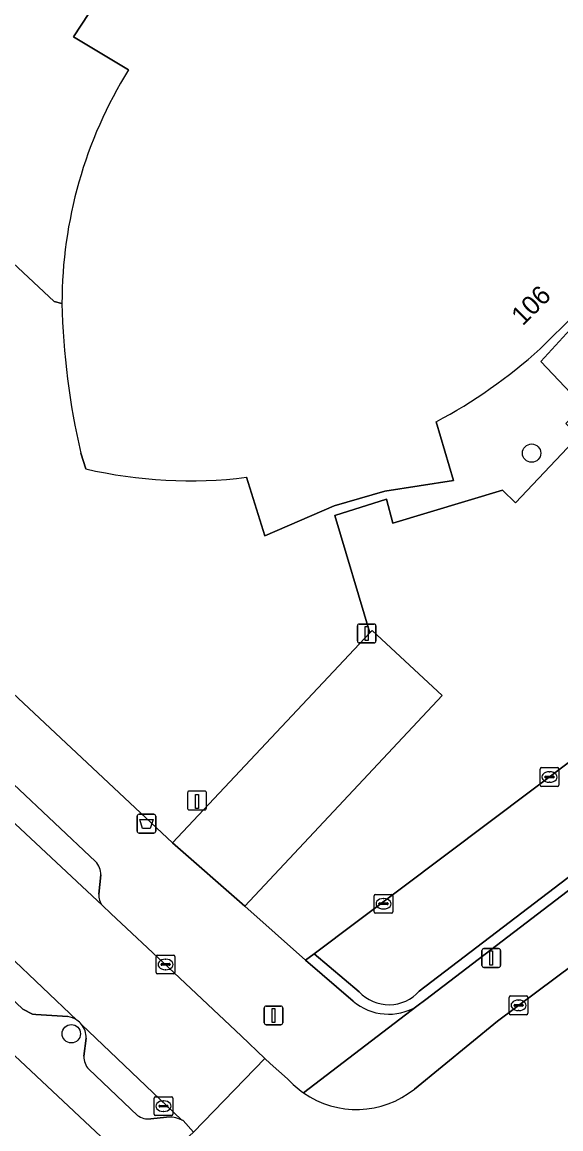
# Model space of a CAD drawing. Extents: x 159039 to 160102, y 381214 to 382524.
# Drawn here: x 159387.6 to 159416.3, y 381594.3 to 381653.3 of the extents above; entities that cross this region are included whole.
import ezdxf

# ---------------------------------------------------------------- set-up
doc = ezdxf.new("R2010")
doc.units = 0
for name, color, linetype in [('IMGEO_Afvalbak', 7, 'Continuous'), ('IMGEO_Boom', 7, 'Continuous'), ('IMGEO_Erf', 7, 'Continuous'), ('IMGEO_Groenvoorziening', 7, 'Continuous'), ('IMGEO_Haag', 7, 'Continuous'), ('IMGEO_Kolk', 7, 'Continuous'), ('IMGEO_Laadpaal', 7, 'Continuous'), ('IMGEO_Lichtmast', 7, 'Continuous'), ('IMGEO_Pand', 7, 'Continuous'), ('IMGEO_Pand_nummerreeks', 7, 'Continuous'), ('IMGEO_Parkeervlak_open', 7, 'Continuous'), ('IMGEO_Rijbaan_lokaal_gesloten', 7, 'Continuous'), ('IMGEO_Rijbaan_lokaal_open', 7, 'Continuous'), ('IMGEO_Voetpad_open', 7, 'Continuous')]:
    doc.layers.add(name, color=color, linetype=linetype)

msp = doc.modelspace()

# ---------------------------------------------------------------- linework, layer by layer
at = {"layer": 'IMGEO_Afvalbak'}
for p, q in [((159393.748, 381610.141), (159393.748, 381610.941)), ((159393.748, 381610.941), (159393.748, 381610.141)), ((159393.848, 381611.041), (159394.638, 381611.041)), ((159394.638, 381611.041), (159393.848, 381611.041)), ((159394.738, 381610.941), (159394.738, 381610.141)), ((159394.738, 381610.141), (159394.738, 381610.941)), ((159394.638, 381610.041), (159393.848, 381610.041)), ((159393.848, 381610.041), (159394.638, 381610.041))]:
    msp.add_line(p, q, dxfattribs=at)
msp.add_lwpolyline([(159393.891, 381610.755), (159394.595, 381610.755), (159394.446, 381610.285), (159394.04, 381610.285), (159393.891, 381610.755)], dxfattribs=at)
for centre, start, end in [((159393.848, 381610.941), 90, 180), ((159393.848, 381610.941), 90, 180), ((159394.638, 381610.941), 0, 90), ((159394.638, 381610.941), 360, 90), ((159393.848, 381610.141), 180, 270), ((159393.848, 381610.141), 180, 270), ((159394.638, 381610.141), 270, 0), ((159394.638, 381610.141), 270, 0)]:
    msp.add_arc(centre, 0.1, start, end, dxfattribs=at)
at = {"layer": 'IMGEO_Boom'}
for centre in [(159414.784, 381630.315), (159390.234, 381599.328)]:
    msp.add_circle(centre, 0.489, dxfattribs=at)
at = {"layer": 'IMGEO_Erf'}
for points in [[(159352.158, 381650.279), (159395.631, 381609.52), (159406.159, 381620.734), (159404.286, 381626.989), (159407.048, 381627.862), (159407.38, 381626.583), (159413.228, 381628.344), (159413.932, 381627.664), (159417.304, 381631.236), (159416.607, 381631.889), (159417.52, 381632.839), (159415.281, 381635.215), (159418.987, 381639.268), (159421.335, 381636.896), (159422.606, 381638.256), (159428.731, 381644.814), (159426.791, 381646.496), (159427.683, 381650.274), (159432.661, 381649.076), (159438.075, 381654.989), (159440.167, 381657.223), (159434.463, 381662.799)], [(159389.738, 381638.305), (159389.318, 381638.402), (159383.506, 381643.834)], [(159394.275, 381590.729), (159394.004, 381591.525), (159393.542, 381592.228), (159342.745, 381639.886)], [(159418.778, 381639.776), (159417.1, 381637.74), (159415.233, 381635.876)], [(159409.691, 381631.992), (159410.617, 381628.859), (159406.953, 381628.281), (159404.248, 381627.503), (159400.557, 381625.901), (159399.58, 381629.026)], [(159391.002, 381629.477), (159390.74, 381630.322)]]:
    msp.add_lwpolyline(points, dxfattribs=at)
for centre, radius, start, end in [((159429.189, 381639.202), 39.461, 181.30301, 193.00532), ((159396.959, 381656.054), 27.223, 297.8837, 312.16415), ((159396.565, 381653.492), 24.651, 256.95665, 277.02409)]:
    msp.add_arc(centre, radius, start, end, dxfattribs=at)
at = {"layer": 'IMGEO_Groenvoorziening'}
for points in [[(159432.061, 381618.681), (159431.736, 381619.126), (159408.796, 381601.598)], [(159408.665, 381600.799), (159409.141, 381601.163), (159432.061, 381618.681)], [(159405.593, 381601.561), (159403.188, 381603.6), (159402.729, 381603.248), (159405.269, 381601.074)]]:
    msp.add_lwpolyline(points, dxfattribs=at)
for centre, radius, start, end in [((159407.177, 381603.054), 2.177, 223.29212, 318.03154), ((159407.156, 381603.268), 2.894, 229.30309, 301.43776)]:
    msp.add_arc(centre, radius, start, end, dxfattribs=at)
at = {"layer": 'IMGEO_Haag'}
for points in [[(159432.061, 381618.681), (159431.736, 381619.126), (159408.796, 381601.598)], [(159408.665, 381600.799), (159409.141, 381601.163), (159432.061, 381618.681)], [(159405.593, 381601.561), (159403.188, 381603.6), (159402.729, 381603.248), (159405.269, 381601.074)]]:
    msp.add_lwpolyline(points, dxfattribs=at)
for centre, radius, start, end in [((159407.177, 381603.054), 2.177, 223.29212, 318.03154), ((159407.156, 381603.268), 2.894, 229.30309, 301.43776)]:
    msp.add_arc(centre, radius, start, end, dxfattribs=at)
at = {"layer": 'IMGEO_Kolk'}
for p, q in [((159415.238, 381612.604), (159415.238, 381613.456)), ((159415.313, 381613.53), (159416.165, 381613.53)), ((159415.497, 381613.024), (159415.497, 381613.036)), ((159415.54, 381613.073), (159415.938, 381613.073)), ((159415.726, 381613.31), (159415.751, 381613.31)), ((159415.981, 381613.036), (159415.981, 381613.024)), ((159416.239, 381613.456), (159416.239, 381612.604)), ((159416.165, 381612.53), (159415.313, 381612.53)), ((159415.935, 381612.987), (159415.537, 381612.987)), ((159415.749, 381612.75), (159415.724, 381612.75)), ((159406.386, 381605.841), (159406.386, 381606.693)), ((159406.461, 381606.767), (159407.313, 381606.767)), ((159406.874, 381606.547), (159406.899, 381606.547)), ((159407.387, 381606.693), (159407.387, 381605.841)), ((159406.645, 381606.261), (159406.645, 381606.273)), ((159407.083, 381606.224), (159406.685, 381606.224)), ((159406.688, 381606.31), (159407.086, 381606.31)), ((159406.897, 381605.987), (159406.872, 381605.987)), ((159407.129, 381606.273), (159407.129, 381606.261)), ((159407.313, 381605.767), (159406.461, 381605.767)), ((159394.761, 381602.602), (159394.761, 381603.454)), ((159394.836, 381603.528), (159395.688, 381603.528)), ((159395.02, 381603.022), (159395.02, 381603.034)), ((159395.458, 381602.985), (159395.06, 381602.985)), ((159395.063, 381603.071), (159395.461, 381603.071)), ((159395.249, 381603.308), (159395.274, 381603.308)), ((159395.504, 381603.034), (159395.504, 381603.022)), ((159395.762, 381603.454), (159395.762, 381602.602)), ((159395.688, 381602.528), (159394.836, 381602.528)), ((159395.272, 381602.748), (159395.247, 381602.748)), ((159413.589, 381600.419), (159413.589, 381601.271)), ((159413.664, 381601.345), (159414.516, 381601.345)), ((159414.59, 381601.271), (159414.59, 381600.419)), ((159413.848, 381600.839), (159413.848, 381600.851)), ((159414.286, 381600.802), (159413.888, 381600.802)), ((159413.891, 381600.888), (159414.289, 381600.888)), ((159414.077, 381601.125), (159414.102, 381601.125)), ((159414.332, 381600.851), (159414.332, 381600.839)), ((159414.516, 381600.345), (159413.664, 381600.345)), ((159414.1, 381600.565), (159414.075, 381600.565)), ((159394.651, 381595.038), (159394.651, 381595.89)), ((159394.726, 381595.964), (159395.578, 381595.964)), ((159395.652, 381595.89), (159395.652, 381595.038)), ((159394.91, 381595.458), (159394.91, 381595.47)), ((159395.348, 381595.421), (159394.95, 381595.421)), ((159394.953, 381595.507), (159395.351, 381595.507)), ((159395.139, 381595.744), (159395.164, 381595.744)), ((159395.394, 381595.47), (159395.394, 381595.458)), ((159395.578, 381594.964), (159394.726, 381594.964)), ((159395.162, 381595.184), (159395.137, 381595.184))]:
    msp.add_line(p, q, dxfattribs=at)
for points in [[(159415.238, 381612.604), (159415.238, 381613.456)], [(159415.313, 381613.53), (159416.165, 381613.53)], [(159416.239, 381613.456), (159416.239, 381612.604)], [(159416.165, 381612.53), (159415.313, 381612.53)], [(159406.386, 381605.841), (159406.386, 381606.693)], [(159406.461, 381606.767), (159407.313, 381606.767)], [(159407.387, 381606.693), (159407.387, 381605.841)], [(159407.313, 381605.767), (159406.461, 381605.767)], [(159394.761, 381602.602), (159394.761, 381603.454)], [(159394.836, 381603.528), (159395.688, 381603.528)], [(159395.762, 381603.454), (159395.762, 381602.602)], [(159395.688, 381602.528), (159394.836, 381602.528)], [(159413.589, 381600.419), (159413.589, 381601.271)], [(159413.664, 381601.345), (159414.516, 381601.345)], [(159414.59, 381601.271), (159414.59, 381600.419)], [(159414.516, 381600.345), (159413.664, 381600.345)], [(159394.651, 381595.038), (159394.651, 381595.89)], [(159394.726, 381595.964), (159395.578, 381595.964)], [(159395.652, 381595.89), (159395.652, 381595.038)], [(159395.578, 381594.964), (159394.726, 381594.964)]]:
    msp.add_lwpolyline(points, dxfattribs=at)
for centre, radius, start, end in [((159415.315, 381613.454), 0.0765, 91.55205, 178.44795), ((159415.315, 381613.454), 0.0765, 91.55205, 178.44795), ((159415.537, 381613.033), 0.0403, 85.87752, 175.75265), ((159415.534, 381613.023), 0.0366, 178.93798, 274.71019), ((159415.938, 381613.03), 0.043, 264.86636, 352.45326), ((159415.942, 381613.035), 0.0386, 1.73085, 96.63898), ((159416.163, 381613.454), 0.0765, 1.55205, 88.44795), ((159416.163, 381613.454), 0.0765, 1.55205, 88.44795), ((159415.315, 381612.606), 0.0765, 181.55205, 268.44795), ((159415.315, 381612.606), 0.0765, 181.55205, 268.44795), ((159416.163, 381612.606), 0.0765, 271.55205, 358.44795), ((159416.163, 381612.606), 0.0765, 271.55205, 358.44795), ((159406.463, 381606.691), 0.0765, 91.55205, 178.44795), ((159406.463, 381606.691), 0.0765, 91.55205, 178.44795), ((159407.311, 381606.691), 0.0765, 1.55205, 88.44795), ((159407.311, 381606.691), 0.0765, 1.55205, 88.44795), ((159406.685, 381606.27), 0.0403, 85.87752, 175.75265), ((159406.682, 381606.26), 0.0366, 178.93798, 274.71019), ((159407.086, 381606.267), 0.043, 264.86636, 352.45326), ((159407.09, 381606.272), 0.0386, 1.73085, 96.63898), ((159406.463, 381605.843), 0.0765, 181.55205, 268.44795), ((159406.463, 381605.843), 0.0765, 181.55205, 268.44795), ((159407.311, 381605.843), 0.0765, 271.55205, 358.44795), ((159407.311, 381605.843), 0.0765, 271.55205, 358.44795), ((159394.838, 381603.452), 0.0765, 91.55205, 178.44795), ((159394.838, 381603.452), 0.0765, 91.55205, 178.44795), ((159395.06, 381603.031), 0.0403, 85.87752, 175.75265), ((159395.057, 381603.021), 0.0366, 178.93798, 274.71019), ((159395.461, 381603.028), 0.043, 264.86636, 352.45326), ((159395.465, 381603.033), 0.0386, 1.73085, 96.63898), ((159395.686, 381603.452), 0.0765, 1.55205, 88.44795), ((159395.686, 381603.452), 0.0765, 1.55205, 88.44795), ((159394.838, 381602.604), 0.0765, 181.55205, 268.44795), ((159394.838, 381602.604), 0.0765, 181.55205, 268.44795), ((159395.686, 381602.604), 0.0765, 271.55205, 358.44795), ((159395.686, 381602.604), 0.0765, 271.55205, 358.44795), ((159413.666, 381601.269), 0.0765, 91.55205, 178.44795), ((159413.666, 381601.269), 0.0765, 91.55205, 178.44795), ((159414.514, 381601.269), 0.0765, 1.55205, 88.44795), ((159414.514, 381601.269), 0.0765, 1.55205, 88.44795), ((159413.888, 381600.848), 0.0403, 85.87752, 175.75265), ((159413.885, 381600.838), 0.0366, 178.93798, 274.71019), ((159414.289, 381600.845), 0.043, 264.86636, 352.45326), ((159414.293, 381600.85), 0.0386, 1.73085, 96.63898), ((159413.666, 381600.421), 0.0765, 181.55205, 268.44795), ((159413.666, 381600.421), 0.0765, 181.55205, 268.44795), ((159414.514, 381600.421), 0.0765, 271.55205, 358.44795), ((159414.514, 381600.421), 0.0765, 271.55205, 358.44795), ((159394.728, 381595.888), 0.0765, 91.55205, 178.44795), ((159394.728, 381595.888), 0.0765, 91.55205, 178.44795), ((159395.576, 381595.888), 0.0765, 1.55205, 88.44795), ((159395.576, 381595.888), 0.0765, 1.55205, 88.44795), ((159394.95, 381595.467), 0.0403, 85.87752, 175.75265), ((159394.947, 381595.457), 0.0366, 178.93798, 274.71019), ((159395.351, 381595.464), 0.043, 264.86636, 352.45326), ((159395.355, 381595.469), 0.0386, 1.73085, 96.63898), ((159394.728, 381595.04), 0.0765, 181.55205, 268.44795), ((159394.728, 381595.04), 0.0765, 181.55205, 268.44795), ((159395.576, 381595.04), 0.0765, 271.55205, 358.44795), ((159395.576, 381595.04), 0.0765, 271.55205, 358.44795)]:
    msp.add_arc(centre, radius, start, end, dxfattribs=at)
for centre, major_axis, ratio, start_param, end_param in [((159415.725, 381613.03), (-0.387, 0.002), 0.722429, 4.712389, 7.853982), ((159415.75, 381613.03), (-0.39, 0.002), 0.717154, 1.570796, 4.712389), ((159406.873, 381606.267), (-0.387, 0.002), 0.722429, 4.712389, 7.853982), ((159406.898, 381606.267), (-0.39, 0.002), 0.717154, 1.570796, 4.712389), ((159395.248, 381603.028), (-0.387, 0.002), 0.722429, 4.712389, 7.853982), ((159395.273, 381603.028), (-0.39, 0.002), 0.717154, 1.570796, 4.712389), ((159414.076, 381600.845), (-0.387, 0.002), 0.722429, 4.712389, 7.853982), ((159414.101, 381600.845), (-0.39, 0.002), 0.717154, 1.570796, 4.712389), ((159395.138, 381595.464), (-0.387, 0.002), 0.722429, 4.712389, 7.853982), ((159395.163, 381595.464), (-0.39, 0.002), 0.717154, 1.570796, 4.712389)]:
    msp.add_ellipse(centre, major_axis=major_axis, ratio=ratio, start_param=start_param, end_param=end_param, dxfattribs=at)
at = {"layer": 'IMGEO_Laadpaal'}
for p, q in [((159396.437, 381612.192), (159396.437, 381611.351)), ((159396.437, 381612.192), (159396.437, 381611.351)), ((159397.353, 381612.276), (159396.512, 381612.276)), ((159397.353, 381612.276), (159396.512, 381612.276)), ((159397.437, 381611.36), (159397.437, 381612.201)), ((159397.437, 381611.36), (159397.437, 381612.201)), ((159396.521, 381611.276), (159397.362, 381611.276)), ((159396.521, 381611.276), (159397.362, 381611.276))]:
    msp.add_line(p, q, dxfattribs=at)
msp.add_lwpolyline([(159396.852, 381612.089), (159397.012, 381612.089), (159397.012, 381611.356), (159396.852, 381611.356), (159396.852, 381612.089)], dxfattribs=at)
for centre, start, end in [((159396.515, 381612.198), 92.4484, 184.28452), ((159396.515, 381612.198), 92.4484, 184.28452), ((159397.359, 381612.198), 2.4484, 94.28452), ((159397.359, 381612.198), 2.4484, 94.28452), ((159396.515, 381611.354), 182.4484, 274.28452), ((159396.515, 381611.354), 182.4484, 274.28452), ((159397.359, 381611.354), 272.4484, 4.28452), ((159397.359, 381611.354), 272.4484, 4.28452)]:
    msp.add_arc(centre, 0.0779, start, end, dxfattribs=at)
at = {"layer": 'IMGEO_Lichtmast'}
for p, q in [((159405.491, 381620.293), (159405.491, 381621.093)), ((159405.491, 381621.093), (159405.491, 381620.293)), ((159405.591, 381621.193), (159406.381, 381621.193)), ((159406.381, 381621.193), (159405.591, 381621.193)), ((159406.481, 381621.093), (159406.481, 381620.293)), ((159406.481, 381620.293), (159406.481, 381621.093)), ((159406.381, 381620.193), (159405.591, 381620.193)), ((159405.591, 381620.193), (159406.381, 381620.193)), ((159412.135, 381602.971), (159412.135, 381603.771)), ((159412.135, 381603.771), (159412.135, 381602.971)), ((159412.235, 381603.871), (159413.025, 381603.871)), ((159413.025, 381603.871), (159412.235, 381603.871)), ((159413.125, 381603.771), (159413.125, 381602.971)), ((159413.125, 381602.971), (159413.125, 381603.771)), ((159413.025, 381602.871), (159412.235, 381602.871)), ((159412.235, 381602.871), (159413.025, 381602.871)), ((159400.524, 381599.907), (159400.524, 381600.707)), ((159400.524, 381600.707), (159400.524, 381599.907)), ((159400.624, 381600.807), (159401.414, 381600.807)), ((159401.414, 381600.807), (159400.624, 381600.807)), ((159401.514, 381600.707), (159401.514, 381599.907)), ((159401.514, 381599.907), (159401.514, 381600.707)), ((159401.414, 381599.807), (159400.624, 381599.807)), ((159400.624, 381599.807), (159401.414, 381599.807))]:
    msp.add_line(p, q, dxfattribs=at)
for points in [[(159405.911, 381621.068), (159406.061, 381621.068), (159406.061, 381620.318), (159405.911, 381620.318), (159405.911, 381621.068)], [(159412.555, 381603.746), (159412.705, 381603.746), (159412.705, 381602.996), (159412.555, 381602.996), (159412.555, 381603.746)], [(159400.944, 381600.682), (159401.094, 381600.682), (159401.094, 381599.932), (159400.944, 381599.932), (159400.944, 381600.682)]]:
    msp.add_lwpolyline(points, dxfattribs=at)
for centre, start, end in [((159405.591, 381621.093), 90, 180), ((159405.591, 381621.093), 90, 180), ((159406.381, 381621.093), 0, 90), ((159406.381, 381621.093), 360, 90), ((159405.591, 381620.293), 180, 270), ((159405.591, 381620.293), 180, 270), ((159406.381, 381620.293), 270, 0), ((159406.381, 381620.293), 270, 0), ((159412.235, 381603.771), 90, 180), ((159412.235, 381603.771), 90, 180), ((159413.025, 381603.771), 0, 90), ((159413.025, 381603.771), 360, 90), ((159412.235, 381602.971), 180, 270), ((159412.235, 381602.971), 180, 270), ((159413.025, 381602.971), 270, 0), ((159413.025, 381602.971), 270, 0), ((159400.624, 381600.707), 90, 180), ((159400.624, 381600.707), 90, 180), ((159401.414, 381600.707), 0, 90), ((159401.414, 381600.707), 360, 90), ((159400.624, 381599.907), 180, 270), ((159400.624, 381599.907), 180, 270), ((159401.414, 381599.907), 270, 0), ((159401.414, 381599.907), 270, 0)]:
    msp.add_arc(centre, 0.1, start, end, dxfattribs=at)
at = {"layer": 'IMGEO_Pand'}
for points in [[(159393.28, 381650.765), (159390.349, 381652.542), (159391.162, 381653.774), (159386.063, 381658.54), (159384.442, 381656.806), (159372.509, 381667.958), (159378.167, 381673.992), (159374.906, 381677.091), (159374.248, 381676.389), (159372.662, 381674.698), (159369.241, 381671.05), (159370.466, 381669.868), (159356.349, 381654.764), (159376.297, 381636.12), (159383.506, 381643.834), (159389.318, 381638.402), (159389.738, 381638.305)], [(159391.162, 381653.774), (159390.349, 381652.542), (159393.28, 381650.765)], [(159415.233, 381635.876), (159417.1, 381637.74), (159418.778, 381639.776)], [(159399.58, 381629.026), (159400.557, 381625.901), (159404.248, 381627.503), (159406.953, 381628.281), (159410.617, 381628.859), (159409.691, 381631.992)], [(159390.74, 381630.322), (159391.002, 381629.477)]]:
    msp.add_lwpolyline(points, dxfattribs=at)
for centre, radius, start, end in [((159413.382, 381638.317), 23.644, 148.23312, 180.0292), ((159413.382, 381638.317), 23.644, 148.23312, 180.0292), ((159429.189, 381639.202), 39.461, 181.30301, 193.00532), ((159396.959, 381656.054), 27.223, 297.8837, 312.16415), ((159396.565, 381653.492), 24.651, 256.95665, 277.02409)]:
    msp.add_arc(centre, radius, start, end, dxfattribs=at)
at = {"layer": 'IMGEO_Parkeervlak_open'}
for points in [[(159350.551, 381646.369), (159349.592, 381646.114), (159349.163, 381646.192), (159375.49, 381621.485), (159377.636, 381619.505), (159391.899, 381606.165)], [(159391.528, 381608.516), (159387.16, 381612.657), (159385.548, 381614.156), (159371.994, 381626.67), (159370.318, 381628.217), (159369.445, 381629.023), (159353.302, 381644.347), (159351.297, 381646.185)], [(159390.534, 381600.059), (159374.034, 381615.743), (159371.908, 381617.745), (159345.733, 381642.263)], [(159346.061, 381639.72), (159347.779, 381638.103), (159364.373, 381622.606), (159379.367, 381608.486), (159387.648, 381600.646), (159388.157, 381600.38), (159388.347, 381600.349), (159390.052, 381600.247)], [(159408.796, 381601.598), (159431.736, 381619.126), (159428.778, 381622.85), (159403.188, 381603.6), (159405.593, 381601.561)], [(159391.696, 381606.778), (159391.812, 381607.803)], [(159396.104, 381594.741), (159390.78, 381599.828)], [(159391.024, 381599.097), (159390.897, 381598.124)], [(159391.167, 381597.435), (159393.763, 381594.974)], [(159394.481, 381594.787), (159395.306, 381594.871)]]:
    msp.add_lwpolyline(points, dxfattribs=at)
msp.add_lwpolyline([(159395.631, 381609.52), (159399.489, 381606.141), (159410.011, 381617.38), (159406.275, 381620.858), (159406.159, 381620.734)], close=True, dxfattribs=at)
for centre, radius, start, end in [((159390.873, 381607.842), 0.94, 357.62538, 45.81108), ((159392.571, 381606.728), 0.876, 176.69747, 219.94796), ((159407.177, 381603.054), 2.177, 223.29212, 318.03154), ((159389.894, 381599.131), 1.127, 55.42551, 81.95879), ((159389.891, 381599.125), 1.133, 358.582, 38.33492), ((159391.906, 381598.122), 1.009, 179.88185, 222.91582), ((159394.363, 381595.805), 1.024, 234.17027, 276.63347), ((159395.455, 381593.272), 1.606, 66.1653, 95.32946)]:
    msp.add_arc(centre, radius, start, end, dxfattribs=at)
at = {"layer": 'IMGEO_Rijbaan_lokaal_gesloten'}
for points in [[(159416.449, 381592.464), (159419.409, 381594.821), (159436.181, 381607.304), (159439.305, 381609.73), (159434.322, 381616.063), (159431.341, 381613.713), (159412.969, 381600.002), (159408.536, 381596.375)], [(159401.772, 381596.925), (159400.84, 381597.74), (159400.56, 381598.009), (159396.752, 381594.079)]]:
    msp.add_lwpolyline(points, dxfattribs=at)
for centre, radius, start, end in [((159405.459, 381600.238), 4.957, 221.94794, 235.02109), ((159405.445, 381600.217), 4.931, 235.00948, 308.82236)]:
    msp.add_arc(centre, radius, start, end, dxfattribs=at)
at = {"layer": 'IMGEO_Rijbaan_lokaal_open'}
for points in [[(159377.636, 381619.505), (159374.034, 381615.743), (159390.534, 381600.059)], [(159390.78, 381599.828), (159396.104, 381594.741), (159396.201, 381594.694), (159396.752, 381594.079), (159400.56, 381598.009), (159399.295, 381599.22), (159395.41, 381602.868), (159392.347, 381605.744), (159391.899, 381606.165), (159377.636, 381619.505)]]:
    msp.add_lwpolyline(points, dxfattribs=at)
msp.add_arc((159389.888, 381599.125), 1.136, 38.25891, 55.34341, dxfattribs=at)
at = {"layer": 'IMGEO_Voetpad_open'}
for points in [[(159302.886, 381680.595), (159301.466, 381678.598), (159308.878, 381671.662), (159309.873, 381670.73), (159341.159, 381641.45), (159342.745, 381639.886), (159393.542, 381592.228), (159394.004, 381591.525), (159396.752, 381594.079), (159396.201, 381594.694), (159396.104, 381594.741)], [(159405.269, 381601.074), (159402.729, 381603.248), (159399.489, 381606.141), (159395.631, 381609.52), (159352.158, 381650.279), (159356.349, 381654.764), (159370.466, 381669.868), (159369.241, 381671.05), (159361.907, 381663.275), (159352.232, 381653.017), (159350.825, 381651.526), (159337.645, 381663.865)], [(159351.297, 381646.185), (159353.302, 381644.347), (159369.445, 381629.023), (159370.318, 381628.217), (159371.994, 381626.67), (159385.548, 381614.156), (159387.16, 381612.657), (159391.528, 381608.516)], [(159461.127, 381642.357), (159456.174, 381638.245), (159455.951, 381638.06), (159452.235, 381634.982), (159445.696, 381629.628), (159444.962, 381629.032), (159435.51, 381621.424), (159432.061, 381618.681), (159409.141, 381601.163), (159408.665, 381600.799), (159402.617, 381596.177)], [(159390.052, 381600.247), (159388.347, 381600.349), (159388.157, 381600.38), (159387.648, 381600.646), (159379.367, 381608.486), (159364.373, 381622.606), (159347.779, 381638.103), (159346.061, 381639.72)], [(159408.536, 381596.375), (159412.969, 381600.002), (159431.341, 381613.713)], [(159391.812, 381607.803), (159391.696, 381606.778)], [(159391.899, 381606.165), (159392.347, 381605.744), (159395.41, 381602.868), (159399.295, 381599.22), (159400.56, 381598.009), (159400.84, 381597.74), (159401.772, 381596.925)], [(159402.617, 381596.177), (159408.665, 381600.799)], [(159390.897, 381598.124), (159391.024, 381599.097)], [(159393.763, 381594.974), (159391.167, 381597.435)], [(159395.306, 381594.871), (159394.481, 381594.787)]]:
    msp.add_lwpolyline(points, dxfattribs=at)
msp.add_lwpolyline([(159418.987, 381639.268), (159415.281, 381635.215), (159417.52, 381632.839), (159416.607, 381631.889), (159417.304, 381631.236), (159413.932, 381627.664), (159413.228, 381628.344), (159407.38, 381626.583), (159407.048, 381627.862), (159404.286, 381626.989), (159406.159, 381620.734), (159406.275, 381620.858), (159410.011, 381617.38), (159399.489, 381606.141), (159402.729, 381603.248), (159403.188, 381603.6), (159428.778, 381622.85), (159431.736, 381619.126), (159432.061, 381618.681), (159435.51, 381621.424), (159423.135, 381633.039), (159420.252, 381635.745), (159421.335, 381636.896)], close=True, dxfattribs=at)
for centre, radius, start, end in [((159390.873, 381607.842), 0.94, 357.62538, 45.81108), ((159392.571, 381606.728), 0.876, 176.69747, 219.94796), ((159407.156, 381603.268), 2.894, 229.30309, 301.43776), ((159389.894, 381599.131), 1.127, 55.42551, 81.95879), ((159389.888, 381599.125), 1.136, 38.25891, 55.34341), ((159389.891, 381599.125), 1.133, 358.582, 38.33492), ((159391.906, 381598.122), 1.009, 179.88185, 222.91582), ((159405.459, 381600.238), 4.957, 221.94794, 235.02109), ((159405.445, 381600.217), 4.931, 235.00948, 308.82236), ((159394.363, 381595.805), 1.024, 234.17027, 276.63347), ((159395.455, 381593.272), 1.606, 66.1653, 95.32946)]:
    msp.add_arc(centre, radius, start, end, dxfattribs=at)

# ---------------------------------------------------------------- texts
at = {"layer": 'IMGEO_Pand_nummerreeks'}
msp.add_text('106', height=1, rotation=44.95427, dxfattribs=at).set_placement((159414.308, 381637.072))

doc.saveas('drawing.dxf')
